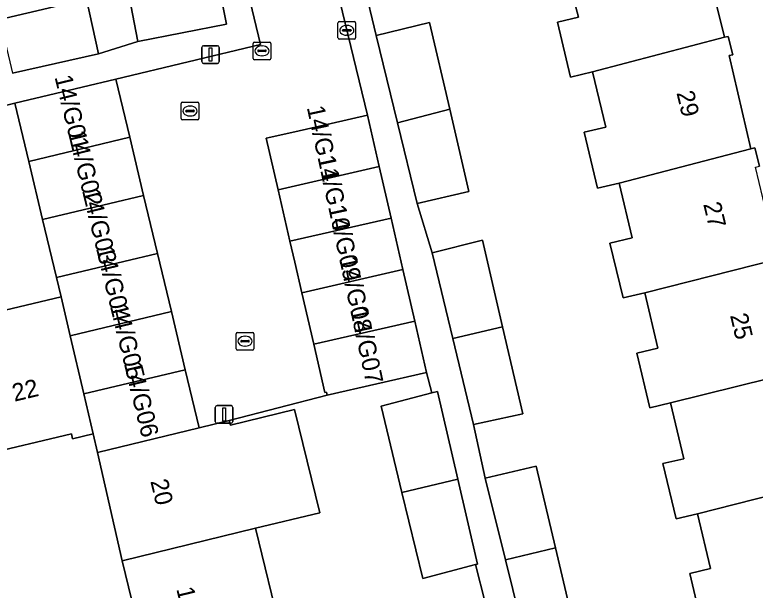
# Model space of a CAD drawing. Extents: x 162026 to 163502, y 387295 to 388169.
# Drawn here: x 162984.12 to 163026.1, y 387867.35 to 387899.98 of the extents above; entities that cross this region are included whole.
import ezdxf

# ---------------------------------------------------------------- set-up
doc = ezdxf.new("R2010")
doc.units = 0
for name, color, linetype in [('IMGEO_Erf', 7, 'Continuous'), ('IMGEO_Kolk', 7, 'Continuous'), ('IMGEO_Lichtmast', 7, 'Continuous'), ('IMGEO_Muur', 7, 'Continuous'), ('IMGEO_Pand', 7, 'Continuous'), ('IMGEO_Pand_nummerreeks', 7, 'Continuous'), ('IMGEO_Rijbaan_lokaal_open', 7, 'Continuous'), ('IMGEO_Rioolput', 7, 'Continuous'), ('IMGEO_Voetpad_open', 7, 'Continuous')]:
    doc.layers.add(name, color=color, linetype=linetype)

msp = doc.modelspace()

# ---------------------------------------------------------------- linework, layer by layer
at = {"layer": 'IMGEO_Erf'}
for points in [[(162970.646, 387917.902), (162947.059, 387918.246), (162946.777, 387909.265), (162946.725, 387907.616), (162951.487, 387888.475), (162955.06, 387889.364), (162954.336, 387892.276), (162959.448, 387893.548), (162963.962, 387894.671), (162964.635, 387891.966), (162967.185, 387892.6), (162966.479, 387895.546), (162971.315, 387896.805), (162976.251, 387898.09), (162976.931, 387894.967), (162979.122, 387895.571), (162978.442, 387898.568), (162983.263, 387899.714), (162988.188, 387900.885), (162988.868, 387897.762), (162991.106, 387898.473), (162990.601, 387901.045), (162995.613, 387902.029)], [(163023.056, 387903.969), (163024.362, 387898.708), (163024.578, 387898.76), (163024.827, 387897.72), (163024.631, 387897.674), (163025.85, 387892.372), (163026.091, 387892.43), (163026.339, 387891.39)], [(163023.14, 387865.166), (163022.394, 387868.29), (163023.567, 387868.57), (163022.825, 387871.677), (163021.619, 387871.389), (163020.87, 387874.525), (163022.055, 387874.808), (163021.301, 387877.969), (163020.126, 387877.688), (163019.385, 387880.793), (163020.589, 387881.08), (163019.841, 387884.213), (163018.614, 387883.921), (163017.87, 387887.038), (163019.13, 387887.338), (163018.389, 387890.442), (163017.171, 387890.151), (163016.413, 387893.327), (163017.627, 387893.617), (163016.88, 387896.746), (163015.634, 387896.449), (163014.889, 387899.569), (163016.09, 387899.856), (163015.249, 387902.989)], [(163003.911, 387901.74), (163004.622, 387898.815), (163007.645, 387899.543), (163008.79, 387894.625), (163009.875, 387889.96), (163006.943, 387889.278), (163007.78, 387886.479), (163010.639, 387887.193), (163011.783, 387882.291), (163012.938, 387877.343), (163010.141, 387876.753), (163010.794, 387873.707), (163013.684, 387874.391), (163014.773, 387869.754), (163015.983, 387864.603)], [(162980.45, 387882.489), (162986.75, 387883.994), (162986.491, 387885.079), (162985.703, 387888.375), (162984.916, 387891.67), (162984.128, 387894.966), (162983.073, 387894.698)], [(163010.794, 387866.654), (163010.237, 387868.797), (163007.251, 387868.021), (163006.075, 387872.882), (163004.89, 387877.778), (163007.775, 387878.534), (163007.471, 387879.695), (163001.843, 387878.401), (162996.287, 387876.977), (162996.353, 387876.708), (162999.992, 387877.594), (163001.416, 387871.745), (162997.777, 387870.86), (162999.232, 387864.887)], [(162990.217, 387869.022), (162988.821, 387875.159), (162988.567, 387876.222), (162987.396, 387875.942), (162987.33, 387876.215), (162982.237, 387874.998)], [(162995.022, 387838.413), (162997.529, 387839.003), (162996.038, 387845.125), (162994.583, 387851.1), (162993.127, 387857.074), (162991.672, 387863.049), (162990.217, 387869.022)]]:
    msp.add_lwpolyline(points, dxfattribs=at)
at = {"layer": 'IMGEO_Kolk'}
for p, q in [((163002.449, 387898.674), (163002.449, 387899.526)), ((163002.524, 387899.6), (163003.376, 387899.6)), ((163002.937, 387899.38), (163002.962, 387899.38)), ((163003.45, 387899.526), (163003.45, 387898.674)), ((163002.708, 387899.094), (163002.708, 387899.106)), ((163003.146, 387899.057), (163002.748, 387899.057)), ((163002.751, 387899.143), (163003.149, 387899.143)), ((163003.192, 387899.106), (163003.192, 387899.094)), ((163003.376, 387898.6), (163002.524, 387898.6)), ((163002.96, 387898.82), (163002.935, 387898.82)), ((162993.559, 387894.097), (162993.559, 387894.949)), ((162993.634, 387895.023), (162994.486, 387895.023)), ((162994.047, 387894.803), (162994.072, 387894.803)), ((162994.56, 387894.949), (162994.56, 387894.097)), ((162993.818, 387894.517), (162993.818, 387894.529)), ((162994.256, 387894.48), (162993.858, 387894.48)), ((162993.861, 387894.566), (162994.259, 387894.566)), ((162994.302, 387894.529), (162994.302, 387894.517)), ((162994.486, 387894.023), (162993.634, 387894.023)), ((162994.07, 387894.243), (162994.045, 387894.243)), ((162996.678, 387881.044), (162996.678, 387881.896)), ((162996.753, 387881.97), (162997.605, 387881.97)), ((162997.166, 387881.75), (162997.191, 387881.75)), ((162997.679, 387881.896), (162997.679, 387881.044)), ((162996.937, 387881.464), (162996.937, 387881.476)), ((162997.375, 387881.427), (162996.977, 387881.427)), ((162996.98, 387881.513), (162997.378, 387881.513)), ((162997.421, 387881.476), (162997.421, 387881.464)), ((162997.605, 387880.97), (162996.753, 387880.97)), ((162997.189, 387881.19), (162997.164, 387881.19))]:
    msp.add_line(p, q, dxfattribs=at)
for points in [[(163002.449, 387898.674), (163002.449, 387899.526)], [(163002.524, 387899.6), (163003.376, 387899.6)], [(163003.45, 387899.526), (163003.45, 387898.674)], [(163003.376, 387898.6), (163002.524, 387898.6)], [(162993.559, 387894.097), (162993.559, 387894.949)], [(162993.634, 387895.023), (162994.486, 387895.023)], [(162994.56, 387894.949), (162994.56, 387894.097)], [(162994.486, 387894.023), (162993.634, 387894.023)], [(162996.678, 387881.044), (162996.678, 387881.896)], [(162996.753, 387881.97), (162997.605, 387881.97)], [(162997.679, 387881.896), (162997.679, 387881.044)], [(162997.605, 387880.97), (162996.753, 387880.97)]]:
    msp.add_lwpolyline(points, dxfattribs=at)
for centre, radius, start, end in [((163002.526, 387899.524), 0.0765, 91.552, 178.448), ((163002.526, 387899.524), 0.0765, 91.552, 178.448), ((163003.374, 387899.524), 0.0765, 1.552, 88.448), ((163003.374, 387899.524), 0.0765, 1.552, 88.448), ((163002.748, 387899.103), 0.0403, 85.8775, 175.7526), ((163002.745, 387899.093), 0.0366, 178.938, 274.7102), ((163003.149, 387899.1), 0.043, 264.8664, 352.4533), ((163003.153, 387899.105), 0.0386, 1.7309, 96.639), ((163002.526, 387898.676), 0.0765, 181.552, 268.448), ((163002.526, 387898.676), 0.0765, 181.552, 268.448), ((163003.374, 387898.676), 0.0765, 271.552, 358.448), ((163003.374, 387898.676), 0.0765, 271.552, 358.448), ((162993.636, 387894.947), 0.0765, 91.552, 178.448), ((162993.636, 387894.947), 0.0765, 91.552, 178.448), ((162994.484, 387894.947), 0.0765, 1.552, 88.448), ((162994.484, 387894.947), 0.0765, 1.552, 88.448), ((162993.858, 387894.526), 0.0403, 85.8775, 175.7526), ((162993.855, 387894.516), 0.0366, 178.938, 274.7102), ((162994.259, 387894.523), 0.043, 264.8664, 352.4533), ((162994.263, 387894.528), 0.0386, 1.7309, 96.639), ((162993.636, 387894.099), 0.0765, 181.552, 268.448), ((162993.636, 387894.099), 0.0765, 181.552, 268.448), ((162994.484, 387894.099), 0.0765, 271.552, 358.448), ((162994.484, 387894.099), 0.0765, 271.552, 358.448), ((162996.755, 387881.894), 0.0765, 91.552, 178.448), ((162996.755, 387881.894), 0.0765, 91.552, 178.448), ((162997.603, 387881.894), 0.0765, 1.552, 88.448), ((162997.603, 387881.894), 0.0765, 1.552, 88.448), ((162996.977, 387881.473), 0.0403, 85.8775, 175.7526), ((162996.974, 387881.463), 0.0366, 178.938, 274.7102), ((162997.378, 387881.47), 0.043, 264.8664, 352.4533), ((162997.382, 387881.475), 0.0386, 1.7309, 96.639), ((162996.755, 387881.046), 0.0765, 181.552, 268.448), ((162996.755, 387881.046), 0.0765, 181.552, 268.448), ((162997.603, 387881.046), 0.0765, 271.552, 358.448), ((162997.603, 387881.046), 0.0765, 271.552, 358.448)]:
    msp.add_arc(centre, radius, start, end, dxfattribs=at)
for centre, major_axis, ratio, start_param, end_param in [((163002.936, 387899.1), (-0.387, 0.002), 0.722429, 4.712389, 7.853982), ((163002.961, 387899.1), (-0.39, 0.002), 0.717154, 1.570796, 4.712389), ((162994.046, 387894.523), (-0.387, 0.002), 0.722429, 4.712389, 7.853982), ((162994.071, 387894.523), (-0.39, 0.002), 0.717154, 1.570796, 4.712389), ((162997.165, 387881.47), (-0.387, 0.002), 0.722429, 4.712389, 7.853982), ((162997.19, 387881.47), (-0.39, 0.002), 0.717154, 1.570796, 4.712389)]:
    msp.add_ellipse(centre, major_axis=major_axis, ratio=ratio, start_param=start_param, end_param=end_param, dxfattribs=at)
at = {"layer": 'IMGEO_Lichtmast'}
for p, q in [((162994.723, 387897.328), (162994.723, 387898.128)), ((162994.723, 387898.128), (162994.723, 387897.328)), ((162994.823, 387898.228), (162995.613, 387898.228)), ((162995.613, 387898.228), (162994.823, 387898.228)), ((162995.713, 387898.128), (162995.713, 387897.328)), ((162995.713, 387897.328), (162995.713, 387898.128)), ((162995.613, 387897.228), (162994.823, 387897.228)), ((162994.823, 387897.228), (162995.613, 387897.228)), ((162995.493, 387876.916), (162995.493, 387877.716)), ((162995.493, 387877.716), (162995.493, 387876.916)), ((162995.593, 387877.816), (162996.383, 387877.816)), ((162996.383, 387877.816), (162995.593, 387877.816)), ((162996.483, 387877.716), (162996.483, 387876.916)), ((162996.483, 387876.916), (162996.483, 387877.716)), ((162996.383, 387876.816), (162995.593, 387876.816)), ((162995.593, 387876.816), (162996.383, 387876.816))]:
    msp.add_line(p, q, dxfattribs=at)
for points in [[(162995.143, 387898.103), (162995.293, 387898.103), (162995.293, 387897.353), (162995.143, 387897.353), (162995.143, 387898.103)], [(162995.913, 387877.691), (162996.063, 387877.691), (162996.063, 387876.941), (162995.913, 387876.941), (162995.913, 387877.691)]]:
    msp.add_lwpolyline(points, dxfattribs=at)
for centre, start, end in [((162994.823, 387898.128), 90, 180), ((162994.823, 387898.128), 90, 180), ((162995.613, 387898.128), 0, 90), ((162995.613, 387898.128), 360, 90), ((162994.823, 387897.328), 180, 270), ((162994.823, 387897.328), 180, 270), ((162995.613, 387897.328), 270, 0), ((162995.613, 387897.328), 270, 0), ((162995.593, 387877.716), 90, 180), ((162995.593, 387877.716), 90, 180), ((162996.383, 387877.716), 0, 90), ((162996.383, 387877.716), 360, 90), ((162995.593, 387876.916), 180, 270), ((162995.593, 387876.916), 180, 270), ((162996.383, 387876.916), 270, 0), ((162996.383, 387876.916), 270, 0)]:
    msp.add_arc(centre, 0.1, start, end, dxfattribs=at)
at = {"layer": 'IMGEO_Muur'}
msp.add_lwpolyline([(162996.287, 387876.977), (163001.843, 387878.401)], dxfattribs=at)
at = {"layer": 'IMGEO_Pand'}
for points in [[(163024.362, 387898.708), (163023.056, 387903.969), (163023.257, 387904.018), (163023, 387905.064), (163022.755, 387904.998), (163015.249, 387902.989), (163016.09, 387899.856), (163014.889, 387899.569), (163015.634, 387896.449), (163016.88, 387896.746)], [(162996.118, 387899.457), (162995.613, 387902.029), (162990.601, 387901.045), (162991.106, 387898.473)], [(162983.986, 387896.665), (162988.868, 387897.762), (162988.188, 387900.885), (162983.263, 387899.714)], [(163004.622, 387898.815), (163005.831, 387893.849), (163008.79, 387894.625), (163007.645, 387899.543)], [(163025.85, 387892.372), (163024.631, 387897.674), (163024.827, 387897.72), (163024.578, 387898.76), (163024.362, 387898.708), (163016.88, 387896.746), (163017.627, 387893.617), (163016.413, 387893.327), (163017.171, 387890.151), (163018.389, 387890.442)], [(162984.128, 387894.966), (162984.916, 387891.67), (162990.642, 387893.038), (162989.854, 387896.334)], [(163005.831, 387893.849), (163006.943, 387889.278), (163009.875, 387889.96), (163008.79, 387894.625)], [(163000, 387893.35), (162998.384, 387892.979), (162999.056, 387890.058), (163004.785, 387891.376), (163004.113, 387894.296)], [(162985.703, 387888.375), (162991.429, 387889.743), (162990.642, 387893.038), (162984.916, 387891.67)], [(163018.389, 387890.442), (163019.13, 387887.338), (163017.87, 387887.038), (163018.614, 387883.921), (163019.841, 387884.213), (163027.375, 387886.124), (163026.13, 387891.34), (163026.339, 387891.39), (163026.091, 387892.43), (163025.85, 387892.372)], [(162999.727, 387887.138), (163005.456, 387888.456), (163004.785, 387891.376), (162999.056, 387890.058)], [(162986.491, 387885.079), (162992.216, 387886.448), (162991.429, 387889.743), (162985.703, 387888.375)], [(163000, 387885.95), (163000.398, 387884.218), (163006.128, 387885.535), (163005.456, 387888.456), (162999.727, 387887.138)], [(163011.783, 387882.291), (163010.639, 387887.193), (163007.78, 387886.479), (163008.96, 387881.617)], [(162986.75, 387883.994), (162987.267, 387881.781), (162993.004, 387883.152), (162992.216, 387886.448), (162986.491, 387885.079)], [(163019.841, 387884.213), (163020.589, 387881.08), (163019.385, 387880.793), (163020.126, 387877.688), (163021.301, 387877.969), (163028.861, 387879.844), (163027.616, 387885.063), (163027.836, 387885.116), (163027.583, 387886.174), (163027.375, 387886.124)], [(163001.07, 387881.297), (163006.799, 387882.615), (163006.128, 387885.535), (163000.398, 387884.218)], [(162987.267, 387881.781), (162986.75, 387883.994), (162980.45, 387882.489), (162982.237, 387874.998), (162987.33, 387876.215), (162987.396, 387875.942), (162988.567, 387876.222), (162988.039, 387878.482)], [(162993.004, 387883.152), (162987.267, 387881.781), (162988.039, 387878.482), (162993.792, 387879.856)], [(163001.698, 387878.564), (163001.8, 387878.588), (163001.843, 387878.401), (163007.471, 387879.695), (163006.799, 387882.615), (163001.07, 387881.297)], [(163008.96, 387881.617), (163010.141, 387876.753), (163012.938, 387877.343), (163011.783, 387882.291)], [(162993.792, 387879.856), (162988.039, 387878.482), (162988.567, 387876.222), (162988.821, 387875.159), (162994.579, 387876.561)], [(163030.328, 387873.585), (163029.095, 387878.754), (163029.312, 387878.806), (163029.053, 387879.89), (163028.861, 387879.844), (163021.301, 387877.969), (163022.055, 387874.808), (163020.87, 387874.525), (163021.619, 387871.389), (163022.825, 387871.677)], [(163008.09, 387878.617), (163007.775, 387878.534), (163004.89, 387877.778), (163006.075, 387872.882), (163009.241, 387873.653)], [(162996.287, 387876.977), (162994.579, 387876.561), (162988.821, 387875.159), (162990.217, 387869.022), (162997.777, 387870.86), (163001.416, 387871.745), (162999.992, 387877.594), (162996.353, 387876.708)], [(163014.773, 387869.754), (163013.684, 387874.391), (163010.794, 387873.707), (163011.944, 387869.078)], [(163009.241, 387873.653), (163006.075, 387872.882), (163007.251, 387868.021), (163010.237, 387868.797), (163010.359, 387868.829)], [(163031.843, 387867.265), (163030.622, 387872.377), (163030.84, 387872.429), (163030.552, 387873.638), (163030.328, 387873.585), (163022.825, 387871.677), (163023.567, 387868.57), (163022.394, 387868.29), (163023.14, 387865.166), (163024.306, 387865.444)], [(162990.217, 387869.022), (162991.672, 387863.049), (162999.232, 387864.887), (162997.777, 387870.86)], [(163011.944, 387869.078), (163013.218, 387863.95), (163015.983, 387864.603), (163014.773, 387869.754)]]:
    msp.add_lwpolyline(points, close=True, dxfattribs=at)
at = {"layer": 'IMGEO_Rijbaan_lokaal_open'}
msp.add_lwpolyline([(163001.843, 387878.401), (163001.8, 387878.588), (163001.698, 387878.564), (163001.07, 387881.297), (163000.398, 387884.218), (163000, 387885.95), (162999.727, 387887.138), (162999.056, 387890.058), (162998.384, 387892.979), (163000, 387893.35), (163004.113, 387894.296), (163000, 387911.284), (162997.072, 387923.378), (162992.311, 387922.218), (162998.057, 387898.294), (162989.854, 387896.334), (162990.642, 387893.038), (162991.429, 387889.743), (162992.216, 387886.448), (162993.004, 387883.152), (162993.792, 387879.856), (162994.579, 387876.561), (162996.287, 387876.977)], close=True, dxfattribs=at)
at = {"layer": 'IMGEO_Rioolput'}
for p, q in [((162997.639, 387897.51), (162997.639, 387898.362)), ((162997.714, 387898.436), (162998.566, 387898.436)), ((162998.127, 387898.216), (162998.152, 387898.216)), ((162998.64, 387898.362), (162998.64, 387897.51)), ((162997.898, 387897.93), (162997.898, 387897.942)), ((162998.336, 387897.893), (162997.938, 387897.893)), ((162997.941, 387897.979), (162998.339, 387897.979)), ((162998.382, 387897.942), (162998.382, 387897.93)), ((162998.566, 387897.436), (162997.714, 387897.436)), ((162998.15, 387897.656), (162998.125, 387897.656))]:
    msp.add_line(p, q, dxfattribs=at)
for points in [[(162997.639, 387897.51), (162997.639, 387898.362)], [(162997.714, 387898.436), (162998.566, 387898.436)], [(162998.64, 387898.362), (162998.64, 387897.51)], [(162998.566, 387897.436), (162997.714, 387897.436)]]:
    msp.add_lwpolyline(points, dxfattribs=at)
for centre, radius, start, end in [((162997.716, 387898.36), 0.0765, 91.552, 178.448), ((162997.716, 387898.36), 0.0765, 91.552, 178.448), ((162998.564, 387898.36), 0.0765, 1.552, 88.448), ((162998.564, 387898.36), 0.0765, 1.552, 88.448), ((162997.938, 387897.939), 0.0403, 85.8775, 175.7526), ((162997.935, 387897.929), 0.0366, 178.938, 274.7102), ((162998.339, 387897.936), 0.043, 264.8664, 352.4533), ((162998.343, 387897.941), 0.0386, 1.7309, 96.639), ((162997.716, 387897.512), 0.0765, 181.552, 268.448), ((162997.716, 387897.512), 0.0765, 181.552, 268.448), ((162998.564, 387897.512), 0.0765, 271.552, 358.448), ((162998.564, 387897.512), 0.0765, 271.552, 358.448)]:
    msp.add_arc(centre, radius, start, end, dxfattribs=at)
for centre, major_axis, ratio, start_param, end_param in [((162998.126, 387897.936), (-0.387, 0.002), 0.722429, 4.712389, 7.853982), ((162998.151, 387897.936), (-0.39, 0.002), 0.717154, 1.570796, 4.712389)]:
    msp.add_ellipse(centre, major_axis=major_axis, ratio=ratio, start_param=start_param, end_param=end_param, dxfattribs=at)
at = {"layer": 'IMGEO_Voetpad_open'}
for points in [[(162983.073, 387894.698), (162984.128, 387894.966), (162989.854, 387896.334), (162998.057, 387898.294), (162992.311, 387922.218), (162990.783, 387921.846), (162991.685, 387918.144), (162993.529, 387910.365), (162995.613, 387902.029), (162996.118, 387899.457), (162991.106, 387898.473), (162988.868, 387897.762), (162983.986, 387896.665)], [(163000, 387911.284), (163004.113, 387894.296), (163004.785, 387891.376), (163005.456, 387888.456), (163006.128, 387885.535), (163006.799, 387882.615), (163007.471, 387879.695), (163007.775, 387878.534), (163008.09, 387878.617), (163009.241, 387873.653), (163010.359, 387868.829), (163010.237, 387868.797), (163010.794, 387866.654)], [(163013.218, 387863.95), (163011.944, 387869.078), (163010.794, 387873.707), (163010.141, 387876.753), (163008.96, 387881.617), (163007.78, 387886.479), (163006.943, 387889.278), (163005.831, 387893.849), (163004.622, 387898.815), (163003.911, 387901.74)]]:
    msp.add_lwpolyline(points, dxfattribs=at)

# ---------------------------------------------------------------- texts
at = {"layer": 'IMGEO_Pand_nummerreeks'}
for s, rotation, p in [('14/G01', 283.6061, (162986.374, 387896.452)), ('29', 283.5364, (163021.634, 387895.561)), ('14/G11', 282.0948, (163000.678, 387894.731)), ('14/G02', 283.6061, (162987.138, 387893.295)), ('14/G10', 282.0948, (163001.281, 387891.919)), ('14/G03', 283.6061, (162987.931, 387890.018)), ('27', 283.5364, (163023.153, 387889.249)), ('14/G09', 282.0948, (163001.885, 387889.098)), ('14/G04', 283.6061, (162988.723, 387886.747)), ('14/G08', 282.0948, (163002.511, 387886.175)), ('14/G05', 283.6061, (162989.514, 387883.476)), ('14/G07', 282.0948, (163003.136, 387883.261)), ('25', 283.5364, (163024.673, 387882.937)), ('14/G06', 283.6061, (162990.306, 387880.205)), ('22', 13.4387, (162984.101, 387878.035)), ('20', 283.5388, (162991.804, 387873.536)), ('18', 283.5415, (162993.276, 387867.422))]:
    msp.add_text(s, height=1, rotation=rotation, dxfattribs=at).set_placement(p)

doc.saveas('drawing.dxf')
